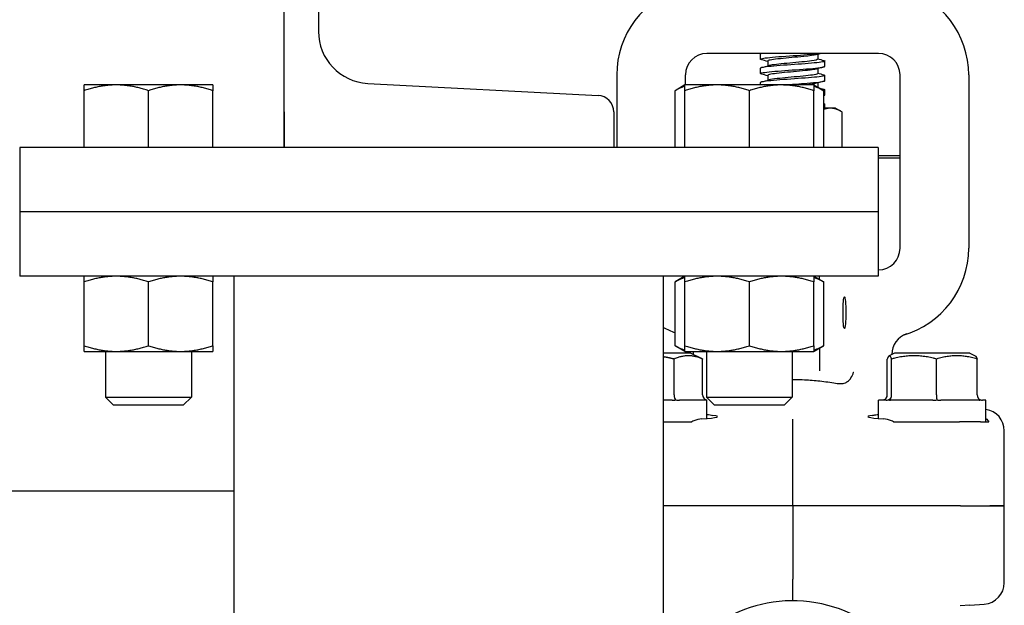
# Model space of a CAD drawing. Header units: inches. Extents: x 24 to 1128, y -94 to 748.
# Tile 437 of 546: x 925.56 to 931.29, y 295.96 to 299.37. Entities that reach past the tile are written whole.
import ezdxf

# ---------------------------------------------------------------- set-up
doc = ezdxf.new("R2010")
doc.units = ezdxf.units.IN
doc.header["$LTSCALE"] = 32
doc.header["$MEASUREMENT"] = 0
doc.layers.add('Visible (ANSI)', color=7, linetype='Continuous', lineweight=30)

msp = doc.modelspace()

# ---------------------------------------------------------------- linework, layer by layer
at = {"layer": 'Visible (ANSI)'}
for p, q in [((927.09907, 298.62537), (927.09907, 304.62537)), ((927.29907, 303.94943), (927.29907, 299.30132)), ((929.58201, 299.17287), (929.56166, 299.17287)), ((930.54132, 299.17287), (929.58201, 299.17287)), ((929.87416, 299.139), (929.87416, 299.16989)), ((930.2075, 299.16766), (930.2075, 299.139)), ((930.56166, 299.17287), (930.54132, 299.17287)), ((929.87416, 299.05567), (929.87416, 299.08656)), ((929.91583, 299.12822), (929.91583, 299.09956)), ((930.24916, 299.09733), (930.24916, 299.12822)), ((929.03666, 299.04787), (929.03666, 298.62537)), ((929.43666, 298.98938), (929.43666, 299.04787)), ((929.91583, 299.04489), (929.91583, 299.01623)), ((930.2075, 299.08433), (930.2075, 299.05567)), ((930.24916, 299.014), (930.24916, 299.04489)), ((930.68666, 298.03787), (930.68666, 299.04787)), ((931.08666, 299.04787), (931.08666, 298.03787)), ((926.12157, 298.98938), (925.93407, 298.98938)), ((926.49657, 298.98938), (926.12157, 298.98938)), ((926.68407, 298.98938), (926.49657, 298.98938)), ((927.58635, 298.9986), (928.9281, 298.92829)), ((929.43407, 298.98938), (929.37606, 298.95588)), ((929.62157, 298.98938), (929.43407, 298.98938)), ((929.99657, 298.98938), (929.62157, 298.98938)), ((929.87416, 298.98938), (929.87416, 299.00322)), ((930.18407, 298.98938), (929.99657, 298.98938)), ((930.18407, 298.98938), (930.24209, 298.95588)), ((930.2075, 299.001), (930.2075, 298.97585)), ((925.93407, 298.62538), (925.93407, 298.95588)), ((926.30907, 298.62538), (926.30907, 298.95588)), ((926.68407, 298.62538), (926.68407, 298.95588)), ((929.37606, 298.62538), (929.37606, 298.95588)), ((929.43407, 298.62538), (929.43407, 298.95588)), ((929.80907, 298.62538), (929.80907, 298.95588)), ((930.18407, 298.62538), (930.18407, 298.95588)), ((930.24209, 298.62538), (930.24209, 298.95588)), ((930.24916, 298.93067), (930.24916, 298.96156)), ((930.24916, 298.85387), (930.24916, 298.87822)), ((927.09907, 298.83242), (927.09907, 298.62537)), ((929.01907, 298.83242), (929.01907, 298.62537)), ((930.28131, 298.85387), (930.24209, 298.85387)), ((930.31166, 298.85387), (930.28131, 298.85387)), ((930.31166, 298.85387), (930.34621, 298.83393)), ((930.35024, 298.62537), (930.35024, 298.83155)), ((925.55907, 298.62537), (925.55907, 298.25037)), ((930.55907, 298.62537), (925.55907, 298.62537)), ((926.12157, 298.62538), (925.93407, 298.62538)), ((925.93407, 298.62538), (925.93407, 298.62537)), ((926.30907, 298.62538), (926.12157, 298.62538)), ((926.49657, 298.62538), (926.30907, 298.62538)), ((926.68407, 298.62538), (926.49657, 298.62538)), ((926.68407, 298.62538), (926.68407, 298.62537)), ((929.43407, 298.62538), (929.37606, 298.62538)), ((929.62157, 298.62538), (929.43407, 298.62538)), ((929.43407, 298.62538), (929.43407, 298.62537)), ((929.80907, 298.62538), (929.62157, 298.62538)), ((929.99657, 298.62538), (929.80907, 298.62538)), ((930.18407, 298.62538), (929.99657, 298.62538)), ((930.18407, 298.62538), (930.18407, 298.62537)), ((930.24209, 298.62538), (930.18407, 298.62538)), ((930.21238, 298.62537), (930.21238, 298.62538)), ((930.55907, 298.62537), (930.55907, 298.25037)), ((930.55907, 298.5785), (930.68666, 298.5785)), ((930.68666, 298.56287), (930.55907, 298.56287)), ((930.55907, 298.25037), (925.55907, 298.25037)), ((925.55907, 298.25037), (925.55907, 297.87537)), ((930.55907, 298.25037), (925.55907, 298.25037)), ((930.55907, 298.25037), (930.55907, 297.87537)), ((930.55907, 297.91287), (930.56166, 297.91287)), ((930.55907, 297.87537), (925.55907, 297.87537)), ((925.93407, 297.47087), (925.93407, 297.84188)), ((926.30907, 297.47087), (926.30907, 297.84188)), ((926.68407, 297.47087), (926.68407, 297.84188)), ((926.80907, 292.62537), (926.80907, 297.87537)), ((929.30907, 292.62537), (929.30907, 297.87537)), ((929.43407, 297.87537), (929.37606, 297.84188)), ((929.37606, 297.47087), (929.37606, 297.84188)), ((929.43407, 297.47087), (929.43407, 297.84188)), ((929.80907, 297.47087), (929.80907, 297.84188)), ((930.18407, 297.87537), (930.24209, 297.84188)), ((930.18407, 297.47087), (930.18407, 297.84188)), ((930.21791, 297.85584), (930.21791, 297.87537)), ((930.24209, 297.47087), (930.24209, 297.84188)), ((925.93407, 297.43737), (926.12157, 297.43737)), ((926.05907, 297.43737), (926.05907, 297.17115)), ((926.12157, 297.43737), (926.49657, 297.43737)), ((926.49657, 297.43737), (926.68407, 297.43737)), ((926.55907, 297.43737), (926.55907, 297.17115)), ((929.46791, 297.42787), (929.30907, 297.42787)), ((929.43407, 297.43737), (929.37606, 297.47087)), ((929.43407, 297.43737), (929.62157, 297.43737)), ((929.46791, 297.42787), (929.52501, 297.39933)), ((929.55907, 297.43737), (929.55907, 297.17115)), ((929.62157, 297.43737), (929.99657, 297.43737)), ((929.99657, 297.43737), (930.18407, 297.43737)), ((930.05907, 297.43737), (930.05907, 297.17115)), ((930.18407, 297.43737), (930.24209, 297.47087)), ((930.21791, 297.45691), (930.21791, 297.3246)), ((930.65541, 297.42787), (930.62321, 297.41177)), ((931.09291, 297.42787), (930.65541, 297.42787)), ((931.09291, 297.42787), (931.12512, 297.41177)), ((929.37116, 297.18412), (929.37116, 297.39291)), ((929.48416, 297.42022), (929.48416, 297.41975)), ((929.53674, 297.18412), (929.53674, 297.39291)), ((930.61253, 297.18412), (930.61253, 297.39291)), ((930.63769, 297.18412), (930.63769, 297.39291)), ((930.63916, 297.42022), (930.63916, 297.41975)), ((930.89932, 297.18412), (930.89932, 297.39291)), ((931.13579, 297.18412), (931.13579, 297.39291)), ((926.10626, 297.12537), (926.05907, 297.17115)), ((926.05907, 297.17115), (926.55907, 297.17115)), ((926.51188, 297.12537), (926.55907, 297.17115)), ((929.36035, 297.15287), (929.30907, 297.15287)), ((929.55768, 297.15287), (929.40142, 297.15287)), ((929.60626, 297.12537), (929.55907, 297.17115)), ((929.55907, 297.17115), (930.05907, 297.17115)), ((929.56166, 297.15287), (929.56163, 297.15287)), ((929.56166, 297.04693), (929.56166, 297.15287)), ((930.01188, 297.12537), (930.05907, 297.17115)), ((930.56166, 297.04693), (930.56166, 297.15287)), ((930.60586, 297.15287), (930.56166, 297.15287)), ((930.87876, 297.15287), (930.63185, 297.15287)), ((931.14706, 297.15287), (930.9239, 297.15287)), ((931.18666, 297.15287), (931.16622, 297.15287)), ((931.18666, 297.02787), (931.18666, 297.15287)), ((926.51188, 297.12537), (926.10626, 297.12537)), ((930.01188, 297.12537), (929.60626, 297.12537)), ((929.30907, 297.02787), (929.47484, 297.02787)), ((930.06166, 296.91753), (930.06166, 297.04241)), ((930.64849, 297.02787), (931.03371, 297.02787)), ((931.1549, 297.02787), (931.03371, 297.02787)), ((931.1549, 297.02787), (931.15988, 297.02787)), ((931.15988, 297.02787), (931.18666, 297.02787)), ((931.18666, 297.02787), (931.20469, 297.02787)), ((931.29416, 296.53787), (931.29416, 296.97577)), ((930.06166, 296.53787), (930.06166, 296.91753)), ((925.47407, 296.62537), (926.80907, 296.62537)), ((930.06166, 296.53787), (929.30907, 296.53787)), ((930.06166, 296.53787), (929.30907, 296.53787)), ((930.06166, 296.53787), (930.06166, 296.11031)), ((931.03894, 296.53787), (930.06166, 296.53787)), ((931.03894, 296.53787), (930.06166, 296.53787)), ((931.03894, 296.53787), (931.20938, 296.53787)), ((931.03894, 296.53787), (931.20938, 296.53787)), ((931.20938, 296.53787), (931.29416, 296.53787)), ((931.29416, 296.53787), (931.20938, 296.53787)), ((931.29416, 296.09072), (931.29416, 296.53787)), ((930.06166, 295.98537), (930.06166, 296.11031)), ((931.09358, 295.96009), (931.03677, 295.95612)), ((931.09358, 295.96009), (931.17741, 295.96596))]:
    msp.add_line(p, q, dxfattribs=at)
for centre, radius, start, end in [((929.56166, 299.04787), 0.525, 105.803055, 180), ((930.56166, 299.04787), 0.525, 0, 74.196945), ((927.60221, 299.30132), 0.30314, 180, 267.000444), ((929.56166, 299.04787), 0.125, 90, 180), ((930.56166, 299.04787), 0.125, 0, 90), ((928.92307, 298.83242), 0.096, 0, 87.000444), ((930.56166, 298.03787), 0.125, 270, 0), ((930.56166, 298.03787), 0.525, 285.803055, 0), ((929.56166, 298.03787), 0.525, 241.24112, 249.296635), ((930.76416, 297.42022), 0.125, 108.15197, 180), ((929.35916, 297.42022), 0.125, 0, 7.886689), ((930.06166, 295.18787), 0.7975, 199.319733, 160.680267)]:
    msp.add_arc(centre, radius, start, end, dxfattribs=at)
msp.add_ellipse((930.36284, 297.66287), major_axis=(0, 0.0925), ratio=0.0874887, dxfattribs=at)
for centre, major_axis, ratio, start_param, end_param in [((929.38641, 297.18412), (0, -0.03125), 0.4879975, 4.712389, 5.9365385), ((929.57269, 297.18412), (0.03595, 0), 0.8693335, 3.1415927, 4.3657422), ((930.57983, 297.18412), (0.0327, 0), 0.9555533, 5.0590358, 6.2831853), ((930.60814, 297.18412), (0, -0.03125), 0.9458753, 0.3466468, 1.5707963), ((930.90247, 297.18412), (0, -0.03125), 0.1006388, 4.712389, 5.9365385), ((931.1685, 297.18412), (-0.0327, 0), 0.9555533, 0, 1.2241495), ((931.16869, 296.9752), (0.10779, 0.06457), 0.9948398, 5.7457619, 7.172791), ((929.24916, 297.05779), (-0.375, 0), 0.0524078, 2.4220006, 3.5274759), ((930.87416, 297.05779), (-0.375, 0), 0.0524078, 5.897302, 7.0027774), ((931.16869, 296.09065), (0.12517, 0.00876), 0.9961762, 4.712389, 6.2135973)]:
    msp.add_ellipse(centre, major_axis=major_axis, ratio=ratio, start_param=start_param, end_param=end_param, dxfattribs=at)
for points, knots in [([(929.88086, 299.13546), (929.86759, 299.13908), (929.87518, 299.1427), (929.90206, 299.14633), (929.93214, 299.15038), (929.98569, 299.15444), (930.04271, 299.15849), (930.09972, 299.16254), (930.15891, 299.1666), (930.19818, 299.17065), (930.20537, 299.17139), (930.21186, 299.17213), (930.21761, 299.17287)], [-119.647505, -119.647505, -119.647505, -119.647505, -118.8280574, -118.8280574, -118.8280574, -117.9109695, -117.9109695, -117.9109695, -116.994168, -116.994168, -116.994168, -116.826406, -116.826406, -116.826406, -116.826406]), ([(930.19913, 299.16541), (930.18634, 299.16196), (930.15957, 299.15851), (930.12549, 299.15507), (930.0833, 299.1508), (930.03109, 299.14653), (929.99019, 299.14226), (929.9494, 299.13801), (929.92098, 299.13375), (929.9165, 299.1295), (929.91605, 299.12907), (929.91585, 299.12865), (929.91587, 299.12822)], [116.5770818, 116.5770818, 116.5770818, 116.5770818, 117.3567332, 117.3567332, 117.3567332, 118.3219159, 118.3219159, 118.3219159, 119.2846371, 119.2846371, 119.2846371, 119.3805208, 119.3805208, 119.3805208, 119.3805208]), ([(929.88102, 299.05213), (929.87013, 299.05511), (929.87281, 299.05809), (929.88954, 299.06107), (929.91232, 299.06514), (929.96065, 299.0692), (930.01639, 299.07327), (930.07212, 299.07733), (930.134, 299.08139), (930.17883, 299.08545), (930.22254, 299.08941), (930.24908, 299.09337), (930.24916, 299.09733)], [-125.9306903, -125.9306903, -125.9306903, -125.9306903, -125.2559201, -125.2559201, -125.2559201, -124.3367513, -124.3367513, -124.3367513, -123.417888, -123.417888, -123.417888, -122.5221135, -122.5221135, -122.5221135, -122.5221135]), ([(930.24221, 299.13176), (930.24923, 299.12989), (930.251, 299.12801), (930.24684, 299.12613), (930.23795, 299.12213), (930.20219, 299.11812), (930.15263, 299.11411), (930.10309, 299.1101), (930.04085, 299.10609), (929.98867, 299.10209), (929.9365, 299.09808), (929.89552, 299.09407), (929.8807, 299.09007), (929.87637, 299.0889), (929.8743, 299.08773), (929.87438, 299.08656)], [115.971944, 115.971944, 115.971944, 115.971944, 116.3964197, 116.3964197, 116.3964197, 117.3031904, 117.3031904, 117.3031904, 118.2096177, 118.2096177, 118.2096177, 119.1157111, 119.1157111, 119.1157111, 119.3805208, 119.3805208, 119.3805208, 119.3805208]), ([(930.20731, 299.139), (930.20708, 299.13583), (930.1945, 299.13266), (930.17162, 299.12949), (930.14079, 299.12523), (930.09211, 299.12096), (930.04547, 299.11669), (929.99885, 299.11242), (929.95557, 299.10816), (929.93331, 299.10389), (929.9297, 299.1032), (929.92666, 299.10251), (929.92419, 299.10182)], [116.2389282, 116.2389282, 116.2389282, 116.2389282, 116.9556341, 116.9556341, 116.9556341, 117.920977, 117.920977, 117.920977, 118.8859376, 118.8859376, 118.8859376, 119.0423672, 119.0423672, 119.0423672, 119.0423672]), ([(930.2422, 299.04843), (930.25077, 299.04611), (930.25133, 299.0438), (930.24299, 299.04148), (930.2284, 299.03742), (930.18687, 299.03336), (930.13393, 299.0293), (930.08107, 299.02525), (930.01803, 299.0212), (929.96834, 299.01715), (929.91871, 299.0131), (929.88351, 299.00905), (929.87585, 299.005), (929.87473, 299.00441), (929.8742, 299.00382), (929.87424, 299.00322)], [122.2551293, 122.2551293, 122.2551293, 122.2551293, 122.779391, 122.779391, 122.779391, 123.6972242, 123.6972242, 123.6972242, 124.6138996, 124.6138996, 124.6138996, 125.5294603, 125.5294603, 125.5294603, 125.6637061, 125.6637061, 125.6637061, 125.6637061]), ([(930.19896, 299.08207), (930.19344, 299.08054), (930.18523, 299.079), (930.17452, 299.07746), (930.14445, 299.07314), (930.09558, 299.06882), (930.04829, 299.06451), (930.00108, 299.06019), (929.95681, 299.05588), (929.93393, 299.05157), (929.92212, 299.04934), (929.91618, 299.04712), (929.91617, 299.04489)], [122.8602671, 122.8602671, 122.8602671, 122.8602671, 123.207942, 123.207942, 123.207942, 124.1847103, 124.1847103, 124.1847103, 125.1601902, 125.1601902, 125.1601902, 125.6637061, 125.6637061, 125.6637061, 125.6637061]), ([(930.20727, 299.05567), (930.20736, 299.0544), (930.2055, 299.05314), (930.2016, 299.05188), (930.18822, 299.04756), (930.15116, 299.04324), (930.10589, 299.03892), (930.06068, 299.0346), (930.00859, 299.03029), (929.97134, 299.02597), (929.94979, 299.02348), (929.93356, 299.02098), (929.92438, 299.01848)], [122.5221135, 122.5221135, 122.5221135, 122.5221135, 122.8074999, 122.8074999, 122.8074999, 123.7848109, 123.7848109, 123.7848109, 124.7608122, 124.7608122, 124.7608122, 125.3255525, 125.3255525, 125.3255525, 125.3255525]), ([(930.00885, 298.98938), (930.05416, 298.99272), (930.10444, 298.99606), (930.14654, 298.9994), (930.19913, 299.00357), (930.23761, 299.00774), (930.24685, 299.01191), (930.24839, 299.01261), (930.24911, 299.0133), (930.24905, 299.014)], [-130.6616832, -130.6616832, -130.6616832, -130.6616832, -129.9063411, -129.9063411, -129.9063411, -128.9626032, -128.9626032, -128.9626032, -128.8052988, -128.8052988, -128.8052988, -128.8052988]), ([(930.31155, 297.25219), (930.31738, 297.25113), (930.3232, 297.25041), (930.33146, 297.24993), (930.33395, 297.24986), (930.33821, 297.24987), (930.33999, 297.24991), (930.34359, 297.25009), (930.3454, 297.25022), (930.34983, 297.25068), (930.35244, 297.25105), (930.35968, 297.25242), (930.3642, 297.25367), (930.37477, 297.25779), (930.38049, 297.26107), (930.3917, 297.27034), (930.39673, 297.27642), (930.40708, 297.29274), (930.41206, 297.30384), (930.4167, 297.31622), (930.41675, 297.31637), (930.41681, 297.31652)], [0, 0, 0, 0, 0.04878278, 0.04878278, 0.07002342, 0.07002342, 0.08543215, 0.08543215, 0.10127417, 0.10127417, 0.1246126, 0.1246126, 0.16706492, 0.16706492, 0.22849379, 0.22849379, 0.29966244, 0.29966244, 0.39445019, 0.39445019, 0.39562076, 0.39562076, 0.39562076, 0.39562076]), ([(930.05907, 297.27419), (930.06405, 297.2742), (930.06902, 297.27418), (930.09277, 297.27398), (930.1115, 297.27346), (930.16048, 297.27116), (930.19039, 297.2688), (930.25123, 297.26206), (930.2818, 297.25759), (930.31155, 297.25219)], [0.65090769, 0.65090769, 0.65090769, 0.65090769, 0.68888157, 0.68888157, 0.83218617, 0.83218617, 1.06533313, 1.06533313, 1.31434763, 1.31434763, 1.31434763, 1.31434763]), ([(929.53119, 297.04484), (929.51763, 297.04403), (929.50214, 297.03984), (929.48237, 297.03145), (929.47861, 297.02972), (929.47484, 297.02787)], [0.52788927, 0.52788927, 0.52788927, 0.52788927, 0.6827691, 0.6827691, 0.71884724, 0.71884724, 0.71884724, 0.71884724]), ([(930.52674, 297.06519), (930.53238, 297.06592), (930.53884, 297.06704), (930.55093, 297.06908), (930.55612, 297.06993), (930.56166, 297.07076)], [0, 0, 0, 0, 0.11429299, 0.11429299, 0.19064054, 0.19064054, 0.19064054, 0.19064054]), ([(930.64849, 297.02787), (930.64473, 297.02972), (930.64098, 297.03144), (930.62121, 297.03983), (930.60571, 297.04403), (930.59214, 297.04484)], [1.52999431, 1.52999431, 1.52999431, 1.52999431, 1.56596178, 1.56596178, 1.72096024, 1.72096024, 1.72096024, 1.72096024])]:
    msp.add_open_spline(points, degree=3, knots=knots, dxfattribs=at)
for points in [[(929.87895, 299.17287), (929.87588, 299.17188), (929.87439, 299.17088), (929.87444, 299.16989)], [(930.22671, 299.17287), (930.21755, 299.1704), (930.20839, 299.16791), (930.19924, 299.16541)], [(929.91583, 299.126), (929.90416, 299.12918), (929.89249, 299.13233), (929.88081, 299.13546)], [(929.88081, 299.0901), (929.89525, 299.09397), (929.90968, 299.09787), (929.92409, 299.10182)], [(930.24252, 299.09379), (930.22808, 299.08992), (930.21365, 299.08602), (930.19924, 299.08207)], [(930.2075, 299.14123), (930.21916, 299.13805), (930.23084, 299.1349), (930.24252, 299.13176)], [(929.91583, 299.04266), (929.90416, 299.04584), (929.89249, 299.04899), (929.88081, 299.05213)], [(930.2075, 299.05789), (930.21916, 299.05471), (930.23084, 299.05156), (930.24252, 299.04843)], [(929.88081, 299.00676), (929.89525, 299.01064), (929.90968, 299.01453), (929.92409, 299.01848)], [(930.19921, 298.99874), (930.18768, 298.99562), (930.1644, 298.9925), (930.13492, 298.98938)], [(930.24252, 299.01046), (930.22808, 299.00659), (930.21365, 299.00269), (930.19924, 298.99874)], [(930.21174, 298.9734), (930.222, 298.97061), (930.23226, 298.96785), (930.24252, 298.9651)], [(930.24229, 298.9651), (930.25178, 298.9625), (930.25105, 298.9599), (930.2396, 298.95731)], [(930.24208, 298.92701), (930.24675, 298.92823), (930.24899, 298.92945), (930.24891, 298.93067)], [(930.24252, 298.92713), (930.24238, 298.92709), (930.24223, 298.92705), (930.24209, 298.92701)], [(930.24238, 298.88176), (930.25113, 298.87937), (930.25099, 298.87697), (930.24196, 298.87457)], [(930.24209, 298.88188), (930.24223, 298.88184), (930.24238, 298.8818), (930.24252, 298.88176)], [(929.36035, 297.15287), (929.3671, 297.15287), (929.37432, 297.15336), (929.38123, 297.15473)], [(929.38123, 297.15473), (929.38814, 297.15336), (929.39511, 297.15287), (929.40142, 297.15287)], [(929.55768, 297.15287), (929.55883, 297.15287), (929.5598, 297.15336), (929.56047, 297.15473)], [(929.56047, 297.15473), (929.56113, 297.15336), (929.56152, 297.15287), (929.56163, 297.15287)], [(930.59094, 297.15473), (930.58773, 297.15336), (930.58468, 297.15287), (930.58211, 297.15287)], [(930.60586, 297.15287), (930.60956, 297.15287), (930.61381, 297.15336), (930.61818, 297.15473)], [(930.61818, 297.15473), (930.62255, 297.15336), (930.62728, 297.15287), (930.63185, 297.15287)], [(930.87876, 297.15287), (930.88598, 297.15287), (930.89381, 297.15336), (930.9014, 297.15473)], [(930.9014, 297.15473), (930.90899, 297.15336), (930.91676, 297.15287), (930.9239, 297.15287)], [(931.14706, 297.15287), (931.15058, 297.15287), (931.15416, 297.15336), (931.15738, 297.15473)], [(931.15738, 297.15473), (931.1606, 297.15336), (931.16364, 297.15287), (931.16622, 297.15287)], [(929.56166, 297.07077), (929.57552, 297.06867), (929.58719, 297.0664), (929.59659, 297.06519)], [(931.18665, 297.04706), (931.19346, 297.04129), (931.19949, 297.0348), (931.20469, 297.02787)]]:
    msp.add_open_spline(points, degree=3, dxfattribs=at)
for points, weights in [([(925.93407, 298.95588), (925.93407, 298.98938), (925.93407, 298.98938)], [1, 1.0379548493, 1]), ([(926.12157, 298.98938), (926.03455, 298.98938), (925.93407, 298.95588)], [1, 1.0379548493, 1]), ([(926.30907, 298.95588), (926.20859, 298.98938), (926.12157, 298.98938)], [1, 1.0379548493, 1]), ([(926.49657, 298.98938), (926.40955, 298.98938), (926.30907, 298.95588)], [1, 1.0379548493, 1]), ([(926.68407, 298.95588), (926.58359, 298.98938), (926.49657, 298.98938)], [1, 1.0379548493, 1]), ([(926.68407, 298.98938), (926.68407, 298.98938), (926.68407, 298.95588)], [1, 1.0379548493, 1]), ([(929.43407, 298.98174), (929.40665, 298.97354), (929.37606, 298.95588)], [1.01895290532, 1.01965956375, 1]), ([(929.43407, 298.95588), (929.43407, 298.98938), (929.43407, 298.98938)], [1, 1.0379548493, 1]), ([(929.62157, 298.98938), (929.53455, 298.98938), (929.43407, 298.95588)], [1, 1.0379548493, 1]), ([(929.80907, 298.95588), (929.70859, 298.98938), (929.62157, 298.98938)], [1, 1.0379548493, 1]), ([(929.99657, 298.98938), (929.90955, 298.98938), (929.80907, 298.95588)], [1, 1.0379548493, 1]), ([(930.18407, 298.95588), (930.08359, 298.98938), (929.99657, 298.98938)], [1, 1.0379548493, 1]), ([(930.18407, 298.98938), (930.18407, 298.98938), (930.18407, 298.95588)], [1, 1.0379548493, 1]), ([(930.24209, 298.95588), (930.2115, 298.97354), (930.18407, 298.98174)], [1, 1.01965956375, 1.01895290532]), ([(930.28131, 298.85387), (930.2622, 298.85387), (930.24209, 298.84628)], [1, 1.02233364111, 1.01838386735]), ([(930.35024, 298.83155), (930.3133, 298.85387), (930.28131, 298.85387)], [1, 1.0379548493, 1]), ([(925.93407, 297.84188), (925.93407, 297.87537), (925.93407, 297.87537)], [1, 1.0379548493, 1]), ([(926.12157, 297.87537), (926.03455, 297.87537), (925.93407, 297.84188)], [1, 1.0379548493, 1]), ([(926.30907, 297.84188), (926.20859, 297.87537), (926.12157, 297.87537)], [1, 1.0379548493, 1]), ([(926.49657, 297.87537), (926.40955, 297.87537), (926.30907, 297.84188)], [1, 1.0379548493, 1]), ([(926.68407, 297.84188), (926.58359, 297.87537), (926.49657, 297.87537)], [1, 1.0379548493, 1]), ([(926.68407, 297.87537), (926.68407, 297.87537), (926.68407, 297.84188)], [1, 1.0379548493, 1]), ([(929.43407, 297.86774), (929.40665, 297.85954), (929.37606, 297.84188)], [1.01895290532, 1.01965956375, 1]), ([(929.43407, 297.84188), (929.43407, 297.87537), (929.43407, 297.87537)], [1, 1.0379548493, 1]), ([(929.62157, 297.87537), (929.53455, 297.87537), (929.43407, 297.84188)], [1, 1.0379548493, 1]), ([(929.80907, 297.84188), (929.70859, 297.87537), (929.62157, 297.87537)], [1, 1.0379548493, 1]), ([(929.99657, 297.87537), (929.90955, 297.87537), (929.80907, 297.84188)], [1, 1.0379548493, 1]), ([(930.18407, 297.84188), (930.08359, 297.87537), (929.99657, 297.87537)], [1, 1.0379548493, 1]), ([(930.18407, 297.87537), (930.18407, 297.87537), (930.18407, 297.84188)], [1, 1.0379548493, 1]), ([(930.24209, 297.84188), (930.2115, 297.85954), (930.18407, 297.86774)], [1, 1.01965956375, 1.01895290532]), ([(925.93407, 297.47087), (926.03455, 297.43737), (926.12157, 297.43737)], [1, 1.0379548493, 1]), ([(925.93407, 297.43737), (925.93407, 297.43737), (925.93407, 297.47087)], [1, 1.0379548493, 1]), ([(926.12157, 297.43737), (926.20859, 297.43737), (926.30907, 297.47087)], [1, 1.0379548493, 1]), ([(926.30907, 297.47087), (926.40955, 297.43737), (926.49657, 297.43737)], [1, 1.0379548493, 1]), ([(926.49657, 297.43737), (926.58359, 297.43737), (926.68407, 297.47087)], [1, 1.0379548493, 1]), ([(926.68407, 297.47087), (926.68407, 297.43737), (926.68407, 297.43737)], [1, 1.0379548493, 1]), ([(929.37606, 297.47087), (929.40665, 297.45321), (929.43407, 297.44501)], [1, 1.01965956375, 1.01895290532]), ([(929.43407, 297.47087), (929.53455, 297.43737), (929.62157, 297.43737)], [1, 1.0379548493, 1]), ([(929.43407, 297.43737), (929.43407, 297.43737), (929.43407, 297.47087)], [1, 1.0379548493, 1]), ([(929.62157, 297.43737), (929.70859, 297.43737), (929.80907, 297.47087)], [1, 1.0379548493, 1]), ([(929.80907, 297.47087), (929.90955, 297.43737), (929.99657, 297.43737)], [1, 1.0379548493, 1]), ([(929.99657, 297.43737), (930.08359, 297.43737), (930.18407, 297.47087)], [1, 1.0379548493, 1]), ([(930.18407, 297.47087), (930.18407, 297.43737), (930.18407, 297.43737)], [1, 1.0379548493, 1]), ([(930.18407, 297.44501), (930.2115, 297.45321), (930.24209, 297.47087)], [1.01895290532, 1.01965956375, 1]), ([(929.37116, 297.39291), (929.33868, 297.40106), (929.30907, 297.4057)], [1.04422863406, 1.07682006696, 1.09626078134]), ([(929.53674, 297.39291), (929.45395, 297.429), (929.37116, 297.39291)], [1.04422863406, 1.20577136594, 1.04422863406]), ([(929.52501, 297.39933), (929.53074, 297.39646), (929.53674, 297.39291)], [1.06970791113, 1.05817173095, 1.04422863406]), ([(930.63769, 297.39291), (930.62511, 297.429), (930.61253, 297.39291)], [1.04422863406, 1.20577136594, 1.04422863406]), ([(930.89932, 297.39291), (930.76851, 297.429), (930.63769, 297.39291)], [1.04422863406, 1.20577136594, 1.04422863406]), ([(931.13579, 297.39291), (931.01756, 297.429), (930.89932, 297.39291)], [1.04422863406, 1.20577136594, 1.04422863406]), ([(931.12512, 297.41177), (931.13008, 297.40929), (931.13579, 297.39291)], [1.12285543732, 1.11183872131, 1.04422863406])]:
    msp.add_rational_spline(points, weights, degree=2, dxfattribs=at)

doc.saveas('drawing.dxf')
